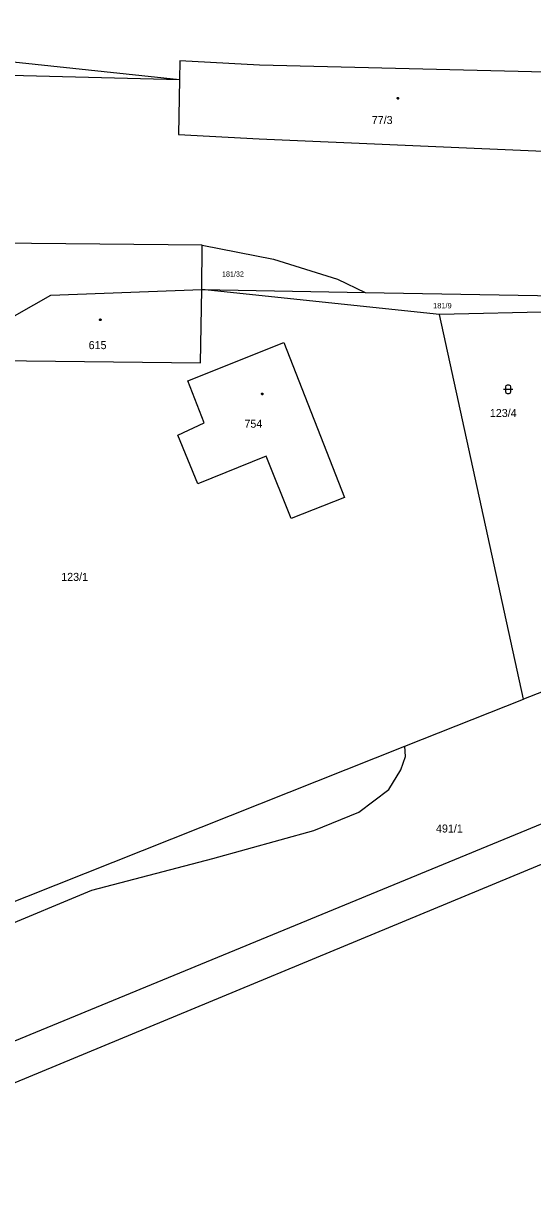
# Model space of a CAD drawing. Extents: x -757994 to -755874, y -1047691 to -1046119.
# Drawn here: x -756145.1 to -756090.9, y -1046681.6 to -1046558.4 of the extents above; entities that cross this region are included whole.
import ezdxf

# ---------------------------------------------------------------- set-up
doc = ezdxf.new("R2010")
doc.units = 0
doc.layers.add('katastrální mapa', color=7, linetype='Continuous')

msp = doc.modelspace()

# ---------------------------------------------------------------- linework, layer by layer
at = {"layer": 'katastrální mapa'}
for p, q in [((-756184.51, -1046558.43), (-756128.46, -1046564.41)), ((-756184.56, -1046562.98), (-756128.46, -1046564.41)), ((-756128.42, -1046562.41), (-756128.46, -1046564.41)), ((-756119.95, -1046562.89), (-756128.42, -1046562.41)), ((-756076.04, -1046563.97), (-756119.95, -1046562.89)), ((-756128.46, -1046564.41), (-756128.56, -1046570.25)), ((-756128.56, -1046570.25), (-756120.01, -1046570.71)), ((-756120.01, -1046570.71), (-756067.76, -1046572.96)), ((-756126.06, -1046582), (-756184.77, -1046581.39)), ((-756126.1, -1046586.7), (-756126.06, -1046582)), ((-756126.06, -1046582), (-756118.48, -1046583.49)), ((-756118.48, -1046583.49), (-756111.66, -1046585.6)), ((-756142.13, -1046587.31), (-756126.1, -1046586.7)), ((-756126.21, -1046594.5), (-756126.1, -1046586.7)), ((-756100.84, -1046589.35), (-756126.1, -1046586.7)), ((-756126.1, -1046586.7), (-756108.74, -1046587.02)), ((-756111.66, -1046585.6), (-756108.74, -1046587.02)), ((-756154.21, -1046594.17), (-756142.13, -1046587.31)), ((-756108.74, -1046587.02), (-756088.42, -1046587.39)), ((-756088.43, -1046589.09), (-756100.84, -1046589.35)), ((-756091.94, -1046630.21), (-756100.84, -1046589.35)), ((-756127.56, -1046596.41), (-756117.39, -1046592.34)), ((-756117.39, -1046592.34), (-756110.93, -1046608.8)), ((-756154.21, -1046594.17), (-756126.21, -1046594.5)), ((-756125.82, -1046600.88), (-756127.56, -1046596.41)), ((-755984.53, -1046599.97), (-756303.8, -1046731.6)), ((-756128.62, -1046602.18), (-756125.82, -1046600.88)), ((-756126.49, -1046607.35), (-756128.62, -1046602.18)), ((-756119.26, -1046604.42), (-756126.49, -1046607.35)), ((-756116.58, -1046611.02), (-756119.26, -1046604.42)), ((-756110.93, -1046608.8), (-756116.58, -1046611.02)), ((-756088.39, -1046628.82), (-756091.94, -1046630.21)), ((-756104.52, -1046635.21), (-756091.94, -1046630.21)), ((-756183.74, -1046666.69), (-756104.52, -1046635.21)), ((-756104.45, -1046636.3), (-756104.52, -1046635.21)), ((-756104.94, -1046637.71), (-756104.45, -1046636.3)), ((-756106.24, -1046639.81), (-756104.94, -1046637.71)), ((-756109.4, -1046642.22), (-756106.24, -1046639.81)), ((-756114.19, -1046644.14), (-756109.4, -1046642.22)), ((-756124.92, -1046647.14), (-756114.19, -1046644.14)), ((-756179.61, -1046684.89), (-756088.58, -1046647.12)), ((-756137.75, -1046650.5), (-756124.92, -1046647.14)), ((-756149.92, -1046655.55), (-756137.75, -1046650.5))]:
    msp.add_line(p, q, dxfattribs=at)
for points in [[(-756105.27, -1046566.32), (-756105.22, -1046566.33), (-756105.2, -1046566.37), (-756105.19, -1046566.4), (-756105.2, -1046566.45), (-756105.24, -1046566.48), (-756105.27, -1046566.49), (-756105.32, -1046566.47), (-756105.35, -1046566.44), (-756105.35, -1046566.4), (-756105.35, -1046566.36), (-756105.3, -1046566.32)], [(-756136.86, -1046589.84), (-756136.81, -1046589.85), (-756136.78, -1046589.89), (-756136.77, -1046589.92), (-756136.78, -1046589.97), (-756136.83, -1046590), (-756136.86, -1046590.01), (-756136.91, -1046589.99), (-756136.94, -1046589.96), (-756136.95, -1046589.92), (-756136.94, -1046589.88), (-756136.9, -1046589.84)], [(-756119.67, -1046597.72), (-756119.62, -1046597.73), (-756119.6, -1046597.77), (-756119.59, -1046597.8), (-756119.6, -1046597.85), (-756119.64, -1046597.88), (-756119.67, -1046597.89), (-756119.72, -1046597.87), (-756119.75, -1046597.84), (-756119.76, -1046597.8), (-756119.75, -1046597.76), (-756119.71, -1046597.72)], [(-756093.81, -1046597.05), (-756093.76, -1046596.91), (-756093.64, -1046596.82), (-756093.48, -1046596.82), (-756093.35, -1046596.91), (-756093.31, -1046597.05), (-756093.31, -1046597.55), (-756093.35, -1046597.7), (-756093.48, -1046597.79), (-756093.64, -1046597.79), (-756093.76, -1046597.7), (-756093.81, -1046597.55)]]:
    msp.add_lwpolyline(points, close=True, dxfattribs=at)
msp.add_lwpolyline([(-756094.06, -1046597.3), (-756093.43, -1046597.3), (-756093.06, -1046597.3)], dxfattribs=at)

# ---------------------------------------------------------------- texts
for s, height, p in [('77/3', 0.85, (-756108.04, -1046569.14)), ('181/32', 0.55, (-756123.94, -1046585.34)), ('181/9', 0.57, (-756101.53, -1046588.71)), ('615', 0.85, (-756138.1, -1046593.04)), ('123/4', 0.85, (-756095.5, -1046600.25)), ('754', 0.85, (-756121.56, -1046601.39)), ('123/1', 0.85, (-756141.01, -1046617.65)), ('491/1', 0.85, (-756101.22, -1046644.37))]:
    msp.add_text(s, height=height, dxfattribs=at).set_placement(p)

doc.saveas('drawing.dxf')
